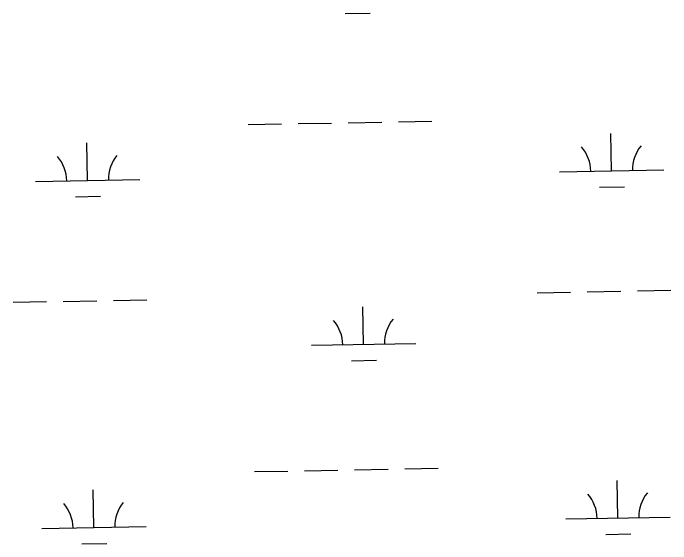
# Model space of a CAD drawing. Extents: x 3957609 to 3995875, y 234277 to 260273.
# Drawn here: x 3979299 to 3979929, y 256159 to 256668 of the extents above; entities that cross this region are included whole.
import ezdxf

# ---------------------------------------------------------------- set-up
doc = ezdxf.new("R2010")
doc.units = 0
doc.layers.add('V-WETL-SWMP', color=7, linetype='Continuous')

msp = doc.modelspace()

# ---------------------------------------------------------------- linework, layer by layer
at = {"layer": 'V-WETL-SWMP'}
for p, q in [((3979616.912, 256667.33), (3979640.908, 256667.767)), ((3979619.97, 256562.729), (3979651.965, 256563.31)), ((3979667.962, 256563.601), (3979699.957, 256564.183)), ((3979523.986, 256560.983), (3979555.981, 256561.565)), ((3979571.978, 256561.856), (3979603.973, 256562.438)), ((3979872.167, 256516.564), (3979871.513, 256552.558)), ((3979370.342, 256507.439), (3979369.688, 256543.433)), ((3979822.175, 256515.655), (3979922.159, 256517.473)), ((3979320.35, 256506.53), (3979420.334, 256508.348)), ((3979860.45, 256500.917), (3979884.446, 256501.354)), ((3979358.625, 256491.792), (3979382.621, 256492.229)), ((3979800.87, 256399.816), (3979832.864, 256400.398)), ((3979848.862, 256400.689), (3979880.857, 256401.271)), ((3979896.854, 256401.562), (3979928.849, 256402.143)), ((3979299.045, 256390.692), (3979331.039, 256391.273)), ((3979347.037, 256391.564), (3979379.032, 256392.146)), ((3979395.029, 256392.437), (3979427.024, 256393.019)), ((3979634.677, 256350.357), (3979634.023, 256386.351)), ((3979584.686, 256349.448), (3979684.669, 256351.266)), ((3979622.96, 256334.71), (3979646.956, 256335.146)), ((3979578.026, 256229.236), (3979610.021, 256229.818)), ((3979626.018, 256230.108), (3979658.013, 256230.69)), ((3979674.01, 256230.981), (3979706.005, 256231.563)), ((3979530.034, 256228.363), (3979562.029, 256228.945)), ((3979878.215, 256183.944), (3979877.561, 256219.938)), ((3979376.39, 256174.819), (3979375.736, 256210.813)), ((3979828.223, 256183.035), (3979928.207, 256184.853)), ((3979326.398, 256173.91), (3979426.382, 256175.728)), ((3979866.498, 256168.297), (3979890.494, 256168.734)), ((3979364.673, 256159.172), (3979388.669, 256159.609))]:
    msp.add_line(p, q, dxfattribs=at)
for centre, start, end in [((3979816.925, 256516.034), 0.269879, 41.813537), ((3979927.392, 256518.043), 140.269876, 181.813534), ((3979315.1, 256506.91), 0.269879, 41.813537), ((3979425.567, 256508.918), 140.269876, 181.813534), ((3979689.903, 256351.836), 140.269876, 181.813534), ((3979579.435, 256349.827), 0.269879, 41.813537), ((3979822.973, 256183.414), 0.269879, 41.813537), ((3979933.44, 256185.423), 140.269876, 181.813534), ((3979431.615, 256176.298), 140.269876, 181.813534), ((3979321.148, 256174.289), 0.269879, 41.813537)]:
    msp.add_arc(centre, 35.246, start, end, dxfattribs=at)

doc.saveas('drawing.dxf')
